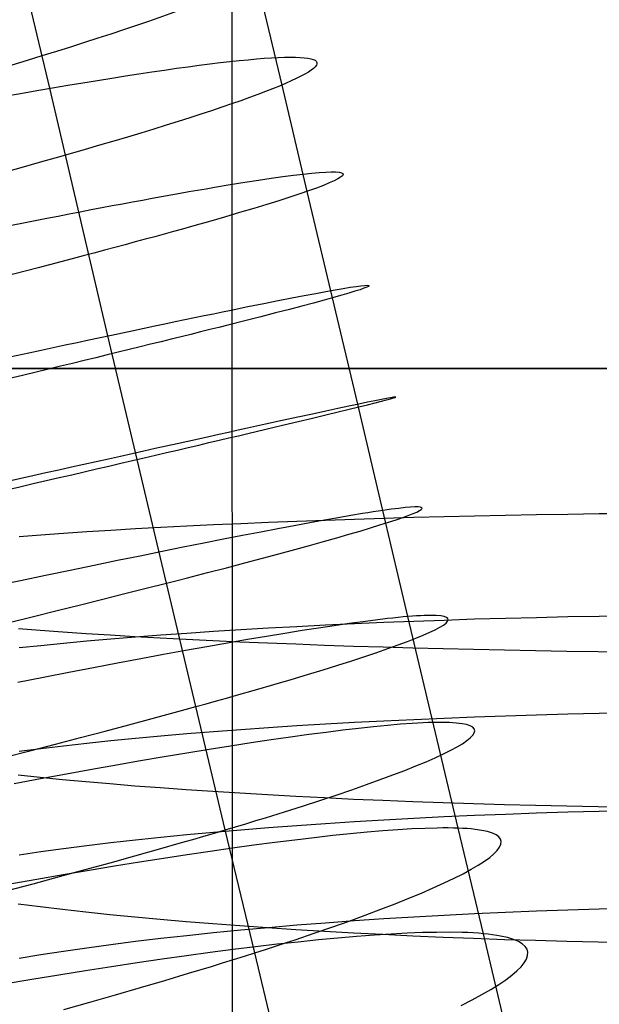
# Model space of a CAD drawing. Extents: x -383 to 1849, y -1185 to -529.
# Tile 546 of 656: x 443 to 452, y -1026 to -1011. Entities that reach past the tile are written whole.
import ezdxf

# ---------------------------------------------------------------- set-up
doc = ezdxf.new("R2010")
doc.units = 0
doc.layers.add('PREDEFINITO', color=7, linetype='CONTINUOUS')

msp = doc.modelspace()

# ---------------------------------------------------------------- linework, layer by layer
at = {"layer": 'PREDEFINITO'}
for p, q in [((445.994, -1057.153, 419.688), (445.981, -1000.962, 419.688)), ((443.203, -1012.238, 476.418), (442.755, -1010.351, 476.469)), ((446.745, -1012.195, 490.981), (446.361, -1010.573, 491.014)), ((447.127, -1013.818, 490.99), (446.745, -1012.195, 490.981)), ((444.089, -1016.016, 476.413), (443.203, -1012.238, 476.418)), ((447.9, -1017.062, 491.063), (447.127, -1013.818, 490.99)), ((444.536, -1017.903, 476.469), (444.089, -1016.016, 476.413)), ((468.356, -1016.516, 663.883), (436.356, -1016.516, 663.883)), ((442.724, -1016.516, 673.546), (443.056, -1016.516, 673.905)), ((443.066, -1016.516, 653.461), (442.734, -1016.516, 653.82)), ((443.056, -1016.516, 673.905), (443.4, -1016.516, 674.253)), ((443.411, -1016.516, 653.113), (443.066, -1016.516, 653.461)), ((443.4, -1016.516, 674.253), (443.756, -1016.516, 674.59)), ((443.767, -1016.516, 652.776), (443.411, -1016.516, 653.113)), ((443.756, -1016.516, 674.59), (444.122, -1016.516, 674.917)), ((444.134, -1016.516, 652.45), (443.767, -1016.516, 652.776)), ((444.122, -1016.516, 674.917), (444.499, -1016.516, 675.231)), ((444.511, -1016.516, 652.136), (444.134, -1016.516, 652.45)), ((444.499, -1016.516, 675.231), (444.886, -1016.516, 675.534)), ((444.898, -1016.516, 651.833), (444.511, -1016.516, 652.136)), ((444.886, -1016.516, 675.534), (445.283, -1016.516, 675.825)), ((445.295, -1016.516, 651.543), (444.898, -1016.516, 651.833)), ((445.283, -1016.516, 675.825), (445.688, -1016.516, 676.103)), ((445.701, -1016.516, 651.265), (445.295, -1016.516, 651.543)), ((445.688, -1016.516, 676.103), (446.102, -1016.516, 676.369)), ((446.115, -1016.516, 651), (445.701, -1016.516, 651.265)), ((446.102, -1016.516, 676.369), (446.525, -1016.516, 676.622)), ((446.538, -1016.516, 650.747), (446.115, -1016.516, 651)), ((446.525, -1016.516, 676.622), (446.954, -1016.516, 676.861)), ((446.968, -1016.516, 650.508), (446.538, -1016.516, 650.747)), ((446.954, -1016.516, 676.861), (447.391, -1016.516, 677.088)), ((447.405, -1016.516, 650.282), (446.968, -1016.516, 650.508)), ((447.391, -1016.516, 677.088), (447.835, -1016.516, 677.3)), ((447.849, -1016.516, 650.07), (447.405, -1016.516, 650.282)), ((447.835, -1016.516, 677.3), (448.285, -1016.516, 677.499)), ((448.299, -1016.516, 649.872), (447.849, -1016.516, 650.07)), ((448.285, -1016.516, 677.499), (448.741, -1016.516, 677.683)), ((448.755, -1016.516, 649.689), (448.299, -1016.516, 649.872)), ((448.741, -1016.516, 677.683), (449.201, -1016.516, 677.852)), ((449.216, -1016.516, 649.519), (448.755, -1016.516, 649.689)), ((449.201, -1016.516, 677.852), (449.667, -1016.516, 678.007)), ((449.681, -1016.516, 649.365), (449.216, -1016.516, 649.519)), ((449.667, -1016.516, 678.007), (450.137, -1016.516, 678.147)), ((450.151, -1016.516, 649.226), (449.681, -1016.516, 649.365)), ((450.137, -1016.516, 678.147), (450.61, -1016.516, 678.271)), ((450.625, -1016.516, 649.102), (450.151, -1016.516, 649.226)), ((450.61, -1016.516, 678.271), (451.087, -1016.516, 678.38)), ((451.102, -1016.516, 648.994), (450.625, -1016.516, 649.102)), ((451.087, -1016.516, 678.38), (451.567, -1016.516, 678.473)), ((451.582, -1016.516, 648.901), (451.102, -1016.516, 648.994)), ((451.567, -1016.516, 678.473), (452.05, -1016.516, 678.549)), ((448.281, -1018.682, 491.165), (447.9, -1017.062, 491.063)), ((444.984, -1019.79, 476.563), (444.536, -1017.903, 476.469)), ((448.348, -1018.672, 490.931), (448.281, -1018.682, 491.165)), ((448.411, -1018.664, 490.696), (448.348, -1018.672, 490.931)), ((448.47, -1018.656, 490.459), (448.411, -1018.664, 490.696)), ((448.525, -1018.649, 490.222), (448.47, -1018.656, 490.459)), ((448.623, -1018.638, 489.744), (448.525, -1018.649, 490.222)), ((448.705, -1018.631, 489.263), (448.623, -1018.638, 489.744)), ((448.771, -1018.628, 488.779), (448.705, -1018.631, 489.263)), ((448.822, -1018.628, 488.293), (448.771, -1018.628, 488.779)), ((448.856, -1018.632, 487.805), (448.822, -1018.628, 488.293)), ((448.84, -1018.684, 485.844), (448.867, -1018.666, 486.334)), ((448.875, -1018.64, 487.315), (448.856, -1018.632, 487.805)), ((448.867, -1018.666, 486.334), (448.879, -1018.651, 486.825)), ((448.879, -1018.651, 486.825), (448.875, -1018.64, 487.315)), ((447.6, -1018.793, 492.986), (447.392, -1018.83, 493.426)), ((447.849, -1018.817, 650.094), (447.405, -1018.832, 650.305)), ((447.793, -1018.76, 492.54), (447.6, -1018.793, 492.986)), ((447.972, -1018.73, 492.087), (447.793, -1018.76, 492.54)), ((448.299, -1018.803, 649.896), (447.849, -1018.817, 650.094)), ((448.055, -1018.717, 491.859), (447.972, -1018.73, 492.087)), ((448.134, -1018.704, 491.629), (448.055, -1018.717, 491.859)), ((448.21, -1018.693, 491.397), (448.134, -1018.704, 491.629)), ((448.281, -1018.682, 491.165), (448.21, -1018.693, 491.397)), ((448.664, -1020.3, 491.287), (448.281, -1018.682, 491.165)), ((448.755, -1018.79, 649.713), (448.299, -1018.803, 649.896)), ((448.367, -1018.862, 482.937), (448.483, -1018.824, 483.415)), ((448.483, -1018.824, 483.415), (448.584, -1018.79, 483.896)), ((448.584, -1018.79, 483.896), (448.67, -1018.758, 484.379)), ((448.67, -1018.758, 484.379), (448.742, -1018.73, 484.866)), ((448.742, -1018.73, 484.866), (448.798, -1018.705, 485.354)), ((449.216, -1018.778, 649.544), (448.755, -1018.79, 649.713)), ((448.798, -1018.705, 485.354), (448.84, -1018.684, 485.844)), ((449.681, -1018.767, 649.39), (449.216, -1018.778, 649.544)), ((450.151, -1018.757, 649.252), (449.681, -1018.767, 649.39)), ((450.625, -1018.748, 649.128), (450.151, -1018.757, 649.252)), ((451.102, -1018.741, 649.02), (450.625, -1018.748, 649.128)), ((451.582, -1018.734, 648.928), (451.102, -1018.741, 649.02)), ((452.064, -1018.729, 648.852), (451.582, -1018.734, 648.928)), ((444.511, -1018.964, 652.154), (444.133, -1018.986, 652.467)), ((444.898, -1018.942, 651.852), (444.511, -1018.964, 652.154)), ((445.295, -1018.921, 651.563), (444.898, -1018.942, 651.852)), ((445.701, -1018.902, 651.285), (445.295, -1018.921, 651.563)), ((446.115, -1018.883, 651.021), (445.701, -1018.902, 651.285)), ((446.538, -1018.865, 650.769), (446.115, -1018.883, 651.021)), ((446.682, -1018.961, 494.703), (446.419, -1019.011, 495.112)), ((446.968, -1018.848, 650.53), (446.538, -1018.865, 650.769)), ((446.932, -1018.914, 494.285), (446.682, -1018.961, 494.703)), ((447.169, -1018.87, 493.859), (446.932, -1018.914, 494.285)), ((447.405, -1018.832, 650.305), (446.968, -1018.848, 650.53)), ((447.392, -1018.83, 493.426), (447.169, -1018.87, 493.859)), ((447.936, -1018.995, 481.532), (448.094, -1018.948, 481.995)), ((448.094, -1018.948, 481.995), (448.238, -1018.903, 482.464)), ((448.238, -1018.903, 482.464), (448.367, -1018.862, 482.937)), ((443.066, -1019.057, 653.476), (442.734, -1019.083, 653.833)), ((443.411, -1019.033, 653.128), (443.066, -1019.057, 653.476)), ((443.767, -1019.009, 652.792), (443.411, -1019.033, 653.128)), ((444.133, -1018.986, 652.467), (443.767, -1019.009, 652.792)), ((445.853, -1019.121, 495.906), (445.552, -1019.18, 496.29)), ((446.142, -1019.064, 495.514), (445.853, -1019.121, 495.906)), ((446.419, -1019.011, 495.112), (446.142, -1019.064, 495.514)), ((447.378, -1019.155, 480.177), (447.578, -1019.099, 480.622)), ((447.578, -1019.099, 480.622), (447.764, -1019.045, 481.074)), ((447.764, -1019.045, 481.074), (447.936, -1018.995, 481.532)), ((445.239, -1019.243, 496.663), (444.915, -1019.308, 497.027)), ((445.552, -1019.18, 496.29), (445.239, -1019.243, 496.663)), ((446.698, -1019.342, 478.887), (446.938, -1019.277, 479.309)), ((446.938, -1019.277, 479.309), (447.165, -1019.214, 479.739)), ((447.165, -1019.214, 479.739), (447.378, -1019.155, 480.177)), ((444.581, -1019.376, 497.381), (444.235, -1019.446, 497.723)), ((444.915, -1019.308, 497.027), (444.581, -1019.376, 497.381)), ((446.178, -1019.48, 478.071), (446.445, -1019.41, 478.474)), ((446.445, -1019.41, 478.474), (446.698, -1019.342, 478.887)), ((443.88, -1019.519, 498.055), (443.514, -1019.595, 498.375)), ((444.235, -1019.446, 497.723), (443.88, -1019.519, 498.055)), ((445.607, -1019.63, 477.295), (445.899, -1019.554, 477.678)), ((445.899, -1019.554, 477.678), (446.178, -1019.48, 478.071)), ((443.14, -1019.673, 498.684), (442.756, -1019.753, 498.98)), ((443.514, -1019.595, 498.375), (443.14, -1019.673, 498.684)), ((445.144, -1019.749, 476.741), (445.301, -1019.708, 476.923)), ((445.301, -1019.708, 476.923), (445.456, -1019.669, 477.107)), ((445.456, -1019.669, 477.107), (445.607, -1019.63, 477.295)), ((442.756, -1019.753, 498.98), (442.364, -1019.836, 499.264)), ((444.348, -1019.95, 475.913), (444.671, -1019.869, 476.232)), ((444.671, -1019.869, 476.232), (444.984, -1019.79, 476.563)), ((444.984, -1019.79, 476.563), (445.144, -1019.749, 476.741)), ((445.431, -1021.673, 476.691), (444.984, -1019.79, 476.563)), ((444.014, -1020.034, 475.605), (444.348, -1019.95, 475.913)), ((443.317, -1020.207, 475.023), (443.67, -1020.12, 475.308)), ((443.67, -1020.12, 475.308), (444.014, -1020.034, 475.605)), ((442.584, -1020.388, 474.487), (442.955, -1020.297, 474.749)), ((442.955, -1020.297, 474.749), (443.317, -1020.207, 475.023)), ((448.435, -1020.322, 491.981), (448.351, -1020.331, 492.209)), ((448.516, -1020.314, 491.751), (448.435, -1020.322, 491.981)), ((448.592, -1020.306, 491.52), (448.516, -1020.314, 491.751)), ((448.664, -1020.3, 491.287), (448.592, -1020.306, 491.52)), ((448.732, -1020.295, 491.053), (448.664, -1020.3, 491.287)), ((449.431, -1023.528, 491.621), (448.664, -1020.3, 491.287)), ((448.797, -1020.29, 490.818), (448.732, -1020.295, 491.053)), ((448.857, -1020.287, 490.582), (448.797, -1020.29, 490.818)), ((448.913, -1020.284, 490.345), (448.857, -1020.287, 490.582)), ((449.012, -1020.282, 489.868), (448.913, -1020.284, 490.345)), ((449.096, -1020.284, 489.387), (449.012, -1020.282, 489.868)), ((449.164, -1020.29, 488.903), (449.096, -1020.284, 489.387)), ((449.217, -1020.299, 488.417), (449.164, -1020.29, 488.903)), ((449.253, -1020.312, 487.929), (449.217, -1020.299, 488.417)), ((449.274, -1020.328, 487.44), (449.253, -1020.312, 487.929)), ((449.28, -1020.348, 486.95), (449.274, -1020.328, 487.44)), ((450.151, -1020.329, 649.187), (449.681, -1020.342, 649.326)), ((450.625, -1020.317, 649.064), (450.151, -1020.329, 649.187)), ((451.102, -1020.306, 648.956), (450.625, -1020.317, 649.064)), ((451.582, -1020.297, 648.864), (451.102, -1020.306, 648.956)), ((452.064, -1020.29, 648.789), (451.582, -1020.297, 648.864)), ((446.538, -1020.478, 650.701), (446.115, -1020.503, 650.952)), ((446.968, -1020.455, 650.463), (446.538, -1020.478, 650.701)), ((447.405, -1020.432, 650.238), (446.968, -1020.455, 650.463)), ((447.303, -1020.475, 494.405), (447.051, -1020.514, 494.822)), ((447.541, -1020.439, 493.98), (447.303, -1020.475, 494.405)), ((447.849, -1020.412, 650.027), (447.405, -1020.432, 650.238)), ((447.766, -1020.407, 493.547), (447.541, -1020.439, 493.98)), ((447.976, -1020.378, 493.107), (447.766, -1020.407, 493.547)), ((448.299, -1020.392, 649.83), (447.849, -1020.412, 650.027)), ((448.171, -1020.353, 492.661), (447.976, -1020.378, 493.107)), ((448.351, -1020.331, 492.209), (448.171, -1020.353, 492.661)), ((448.755, -1020.374, 649.647), (448.299, -1020.392, 649.83)), ((449.216, -1020.358, 649.479), (448.755, -1020.374, 649.647)), ((449.081, -1020.5, 484.506), (449.151, -1020.463, 484.992)), ((449.151, -1020.463, 484.992), (449.206, -1020.429, 485.48)), ((449.206, -1020.429, 485.48), (449.245, -1020.399, 485.969)), ((449.681, -1020.342, 649.326), (449.216, -1020.358, 649.479)), ((449.245, -1020.399, 485.969), (449.27, -1020.372, 486.459)), ((449.27, -1020.372, 486.459), (449.28, -1020.348, 486.95)), ((442.724, -1020.483, 673.512), (443.057, -1020.508, 673.87)), ((443.057, -1020.508, 673.87), (443.401, -1020.533, 674.217)), ((443.401, -1020.533, 674.217), (443.756, -1020.557, 674.554)), ((443.756, -1020.557, 674.554), (444.123, -1020.58, 674.879)), ((444.123, -1020.58, 674.879), (444.5, -1020.602, 675.193)), ((444.511, -1020.614, 652.083), (444.134, -1020.645, 652.396)), ((444.5, -1020.602, 675.193), (444.886, -1020.624, 675.495)), ((444.898, -1020.585, 651.782), (444.511, -1020.614, 652.083)), ((444.886, -1020.624, 675.495), (445.283, -1020.644, 675.785)), ((445.295, -1020.556, 651.493), (444.898, -1020.585, 651.782)), ((445.701, -1020.529, 651.216), (445.295, -1020.556, 651.493)), ((446.115, -1020.503, 650.952), (445.701, -1020.529, 651.216)), ((446.507, -1020.603, 495.633), (446.217, -1020.652, 496.025)), ((446.786, -1020.557, 495.232), (446.507, -1020.603, 495.633)), ((447.051, -1020.514, 494.822), (446.786, -1020.557, 495.232)), ((448.785, -1020.631, 483.064), (448.898, -1020.584, 483.542)), ((448.898, -1020.584, 483.542), (448.997, -1020.54, 484.022)), ((448.997, -1020.54, 484.022), (449.081, -1020.5, 484.506)), ((443.066, -1020.744, 653.402), (442.734, -1020.779, 653.759)), ((443.411, -1020.71, 653.055), (443.066, -1020.744, 653.402)), ((443.767, -1020.677, 652.72), (443.411, -1020.71, 653.055)), ((444.134, -1020.645, 652.396), (443.767, -1020.677, 652.72)), ((445.6, -1020.76, 496.781), (445.275, -1020.819, 497.145)), ((445.283, -1020.644, 675.785), (445.688, -1020.664, 676.063)), ((445.914, -1020.705, 496.408), (445.6, -1020.76, 496.781)), ((445.688, -1020.664, 676.063), (446.102, -1020.683, 676.328)), ((446.217, -1020.652, 496.025), (445.914, -1020.705, 496.408)), ((446.102, -1020.683, 676.328), (446.525, -1020.701, 676.58)), ((446.525, -1020.701, 676.58), (446.954, -1020.718, 676.819)), ((446.954, -1020.718, 676.819), (447.391, -1020.734, 677.044)), ((447.391, -1020.734, 677.044), (447.835, -1020.749, 677.256)), ((447.835, -1020.749, 677.256), (448.285, -1020.763, 677.454)), ((448.285, -1020.763, 677.454), (448.74, -1020.776, 677.638)), ((448.359, -1020.789, 481.659), (448.515, -1020.733, 482.123)), ((448.515, -1020.733, 482.123), (448.657, -1020.68, 482.591)), ((448.657, -1020.68, 482.591), (448.785, -1020.631, 483.064)), ((448.74, -1020.776, 677.638), (449.201, -1020.788, 677.807)), ((444.938, -1020.88, 497.498), (444.591, -1020.944, 497.841)), ((445.275, -1020.819, 497.145), (444.938, -1020.88, 497.498)), ((447.808, -1020.974, 480.305), (448.005, -1020.909, 480.75)), ((448.005, -1020.909, 480.75), (448.189, -1020.848, 481.201)), ((448.189, -1020.848, 481.201), (448.359, -1020.789, 481.659)), ((449.201, -1020.788, 677.807), (449.666, -1020.799, 677.961)), ((449.666, -1020.799, 677.961), (450.136, -1020.809, 678.1)), ((450.136, -1020.809, 678.1), (450.61, -1020.818, 678.224)), ((450.61, -1020.818, 678.224), (451.087, -1020.826, 678.332)), ((451.087, -1020.826, 678.332), (451.567, -1020.832, 678.424)), ((451.567, -1020.832, 678.424), (452.049, -1020.838, 678.501)), ((444.234, -1021.011, 498.172), (443.868, -1021.081, 498.492)), ((444.591, -1020.944, 497.841), (444.234, -1021.011, 498.172)), ((447.372, -1021.111, 479.437), (447.597, -1021.041, 479.867)), ((447.597, -1021.041, 479.867), (447.808, -1020.974, 480.305)), ((443.107, -1021.228, 499.096), (442.714, -1021.306, 499.379)), ((443.492, -1021.153, 498.8), (443.107, -1021.228, 499.096)), ((443.868, -1021.081, 498.492), (443.492, -1021.153, 498.8)), ((446.882, -1021.259, 478.603), (447.134, -1021.184, 479.016)), ((447.134, -1021.184, 479.016), (447.372, -1021.111, 479.437)), ((446.34, -1021.417, 477.806), (446.618, -1021.337, 478.2)), ((446.618, -1021.337, 478.2), (446.882, -1021.259, 478.603)), ((445.9, -1021.543, 477.236), (446.05, -1021.5, 477.424)), ((446.05, -1021.5, 477.424), (446.34, -1021.417, 477.806)), ((445.268, -1021.718, 476.516), (445.431, -1021.673, 476.691)), ((445.431, -1021.673, 476.691), (445.59, -1021.629, 476.87)), ((445.877, -1023.554, 476.858), (445.431, -1021.673, 476.691)), ((445.59, -1021.629, 476.87), (445.747, -1021.586, 477.052)), ((445.747, -1021.586, 477.052), (445.9, -1021.543, 477.236)), ((444.762, -1021.856, 476.007), (444.934, -1021.809, 476.174)), ((444.934, -1021.809, 476.174), (445.102, -1021.764, 476.343)), ((445.102, -1021.764, 476.343), (445.268, -1021.718, 476.516)), ((450.151, -1021.818, 649.09), (449.681, -1021.835, 649.229)), ((450.625, -1021.804, 648.968), (450.151, -1021.818, 649.09)), ((451.102, -1021.791, 648.86), (450.625, -1021.804, 648.968)), ((451.582, -1021.78, 648.769), (451.102, -1021.791, 648.86)), ((452.064, -1021.771, 648.693), (451.582, -1021.78, 648.769)), ((444.047, -1022.047, 475.372), (444.41, -1021.95, 475.683)), ((444.41, -1021.95, 475.683), (444.762, -1021.856, 476.007)), ((446.968, -1021.969, 650.364), (446.538, -1021.998, 650.601)), ((447.405, -1021.943, 650.14), (446.968, -1021.969, 650.364)), ((447.849, -1021.918, 649.929), (447.405, -1021.943, 650.14)), ((448.299, -1021.895, 649.732), (447.849, -1021.918, 649.929)), ((448.139, -1021.981, 493.696), (447.913, -1022.006, 494.129)), ((448.351, -1021.96, 493.257), (448.139, -1021.981, 493.696)), ((448.755, -1021.873, 649.55), (448.299, -1021.895, 649.732)), ((448.549, -1021.943, 492.812), (448.351, -1021.96, 493.257)), ((448.731, -1021.93, 492.36), (448.549, -1021.943, 492.812)), ((448.816, -1021.925, 492.132), (448.731, -1021.93, 492.36)), ((449.216, -1021.853, 649.382), (448.755, -1021.873, 649.55)), ((448.897, -1021.921, 491.902), (448.816, -1021.925, 492.132)), ((448.975, -1021.918, 491.671), (448.897, -1021.921, 491.902)), ((449.048, -1021.916, 491.439), (448.975, -1021.918, 491.671)), ((449.117, -1021.914, 491.205), (449.048, -1021.916, 491.439)), ((449.182, -1021.914, 490.971), (449.117, -1021.914, 491.205)), ((449.243, -1021.915, 490.735), (449.182, -1021.914, 490.971)), ((449.681, -1021.835, 649.229), (449.216, -1021.853, 649.382)), ((449.3, -1021.917, 490.498), (449.243, -1021.915, 490.735)), ((449.402, -1021.924, 490.021), (449.3, -1021.917, 490.498)), ((449.489, -1021.934, 489.541), (449.402, -1021.924, 490.021)), ((449.559, -1021.948, 489.058), (449.489, -1021.934, 489.541)), ((449.613, -1021.967, 488.572), (449.559, -1021.948, 489.058)), ((449.652, -1021.988, 488.084), (449.613, -1021.967, 488.572)), ((443.673, -1022.145, 475.074), (444.047, -1022.047, 475.372)), ((444.898, -1022.125, 651.68), (444.511, -1022.161, 651.98)), ((445.295, -1022.091, 651.392), (444.898, -1022.125, 651.68)), ((445.701, -1022.059, 651.116), (445.295, -1022.091, 651.392)), ((446.115, -1022.027, 650.852), (445.701, -1022.059, 651.116)), ((446.538, -1021.998, 650.601), (446.115, -1022.027, 650.852)), ((447.152, -1022.101, 495.38), (446.872, -1022.14, 495.78)), ((447.419, -1022.066, 494.971), (447.152, -1022.101, 495.38)), ((447.673, -1022.034, 494.553), (447.419, -1022.066, 494.971)), ((447.913, -1022.006, 494.129), (447.673, -1022.034, 494.553)), ((449.615, -1022.15, 485.638), (449.653, -1022.111, 486.126)), ((449.675, -1022.014, 487.596), (449.652, -1021.988, 488.084)), ((449.653, -1022.111, 486.126), (449.676, -1022.075, 486.616)), ((449.683, -1022.043, 487.106), (449.675, -1022.014, 487.596)), ((449.676, -1022.075, 486.616), (449.683, -1022.043, 487.106)), ((442.897, -1022.346, 474.516), (443.29, -1022.245, 474.788)), ((443.411, -1022.276, 652.95), (443.066, -1022.317, 653.296)), ((443.29, -1022.245, 474.788), (443.673, -1022.145, 475.074)), ((443.767, -1022.236, 652.616), (443.411, -1022.276, 652.95)), ((444.134, -1022.198, 652.292), (443.767, -1022.236, 652.616)), ((444.511, -1022.161, 651.98), (444.134, -1022.198, 652.292)), ((445.96, -1022.276, 496.927), (445.633, -1022.328, 497.29)), ((446.275, -1022.227, 496.554), (445.96, -1022.276, 496.927)), ((446.58, -1022.182, 496.172), (446.275, -1022.227, 496.554)), ((446.872, -1022.14, 495.78), (446.58, -1022.182, 496.172)), ((449.413, -1022.288, 484.181), (449.495, -1022.239, 484.664)), ((449.495, -1022.239, 484.664), (449.563, -1022.193, 485.15)), ((449.563, -1022.193, 485.15), (449.615, -1022.15, 485.638)), ((442.495, -1022.449, 474.257), (442.897, -1022.346, 474.516)), ((443.066, -1022.317, 653.296), (442.734, -1022.359, 653.652)), ((445.295, -1022.383, 497.643), (444.946, -1022.441, 497.985)), ((445.633, -1022.328, 497.29), (445.295, -1022.383, 497.643)), ((449.08, -1022.454, 482.752), (449.205, -1022.395, 483.224)), ((449.205, -1022.395, 483.224), (449.317, -1022.34, 483.701)), ((449.317, -1022.34, 483.701), (449.413, -1022.288, 484.181)), ((444.22, -1022.566, 498.636), (443.843, -1022.633, 498.944)), ((444.588, -1022.502, 498.316), (444.22, -1022.566, 498.636)), ((444.946, -1022.441, 497.985), (444.588, -1022.502, 498.316)), ((448.618, -1022.646, 481.363), (448.786, -1022.579, 481.821)), ((448.786, -1022.579, 481.821), (448.94, -1022.515, 482.284)), ((448.94, -1022.515, 482.284), (449.08, -1022.454, 482.752)), ((442.723, -1022.714, 673.389), (443.055, -1022.75, 673.747)), ((443.457, -1022.702, 499.239), (443.062, -1022.775, 499.522)), ((443.843, -1022.633, 498.944), (443.457, -1022.702, 499.239)), ((448.24, -1022.788, 480.468), (448.436, -1022.716, 480.912)), ((448.436, -1022.716, 480.912), (448.618, -1022.646, 481.363)), ((443.062, -1022.775, 499.522), (442.66, -1022.85, 499.792)), ((443.055, -1022.75, 673.747), (443.399, -1022.784, 674.094)), ((443.399, -1022.784, 674.094), (443.755, -1022.817, 674.429)), ((443.755, -1022.817, 674.429), (444.121, -1022.849, 674.754)), ((444.121, -1022.849, 674.754), (444.498, -1022.88, 675.067)), ((444.498, -1022.88, 675.067), (444.885, -1022.91, 675.369)), ((447.808, -1022.942, 479.601), (448.031, -1022.864, 480.03)), ((448.031, -1022.864, 480.03), (448.24, -1022.788, 480.468)), ((444.885, -1022.91, 675.369), (445.282, -1022.938, 675.658)), ((445.282, -1022.938, 675.658), (445.687, -1022.965, 675.935)), ((445.687, -1022.965, 675.935), (446.101, -1022.991, 676.2)), ((446.101, -1022.991, 676.2), (446.523, -1023.016, 676.452)), ((446.523, -1023.016, 676.452), (446.953, -1023.04, 676.69)), ((447.322, -1023.105, 478.768), (447.572, -1023.022, 479.18)), ((447.572, -1023.022, 479.18), (447.808, -1022.942, 479.601)), ((446.953, -1023.04, 676.69), (447.39, -1023.062, 676.915)), ((447.059, -1023.19, 478.365), (447.322, -1023.105, 478.768)), ((447.39, -1023.062, 676.915), (447.834, -1023.083, 677.127)), ((447.834, -1023.083, 677.127), (448.284, -1023.102, 677.324)), ((448.284, -1023.102, 677.324), (448.739, -1023.121, 677.508)), ((448.739, -1023.121, 677.508), (449.2, -1023.137, 677.676)), ((449.2, -1023.137, 677.676), (449.666, -1023.152, 677.83)), ((449.666, -1023.152, 677.83), (450.136, -1023.166, 677.969)), ((450.136, -1023.166, 677.969), (450.609, -1023.178, 678.093)), ((450.609, -1023.178, 678.093), (451.087, -1023.189, 678.201)), ((446.494, -1023.368, 477.589), (446.783, -1023.278, 477.972)), ((446.783, -1023.278, 477.972), (447.059, -1023.19, 478.365)), ((450.151, -1023.317, 648.965), (449.681, -1023.336, 649.103)), ((450.625, -1023.3, 648.843), (450.151, -1023.317, 648.965)), ((451.102, -1023.286, 648.735), (450.625, -1023.3, 648.843)), ((451.087, -1023.189, 678.201), (451.567, -1023.198, 678.293)), ((451.582, -1023.273, 648.644), (451.102, -1023.286, 648.735)), ((451.567, -1023.198, 678.293), (452.049, -1023.206, 678.369)), ((452.064, -1023.263, 648.569), (451.582, -1023.273, 648.644)), ((446.036, -1023.507, 477.037), (446.192, -1023.46, 477.218)), ((446.192, -1023.46, 477.218), (446.344, -1023.413, 477.402)), ((446.344, -1023.413, 477.402), (446.494, -1023.368, 477.589)), ((447.405, -1023.46, 650.012), (446.968, -1023.49, 650.236)), ((447.849, -1023.431, 649.802), (447.405, -1023.46, 650.012)), ((448.299, -1023.404, 649.606), (447.849, -1023.431, 649.802)), ((448.755, -1023.38, 649.424), (448.299, -1023.404, 649.606)), ((449.216, -1023.357, 649.256), (448.755, -1023.38, 649.424)), ((449.681, -1023.336, 649.103), (449.216, -1023.357, 649.256)), ((445.295, -1023.63, 651.261), (444.898, -1023.669, 651.549)), ((445.701, -1023.593, 650.986), (445.295, -1023.63, 651.261)), ((445.55, -1023.651, 476.51), (445.715, -1023.602, 476.683)), ((446.115, -1023.557, 650.723), (445.701, -1023.593, 650.986)), ((445.715, -1023.602, 476.683), (445.877, -1023.554, 476.858)), ((445.877, -1023.554, 476.858), (446.036, -1023.507, 477.037)), ((446.332, -1025.428, 477.069), (445.877, -1023.554, 476.858)), ((446.538, -1023.523, 650.473), (446.115, -1023.557, 650.723)), ((446.968, -1023.49, 650.236), (446.538, -1023.523, 650.473)), ((447.785, -1023.614, 495.147), (447.517, -1023.642, 495.555)), ((448.041, -1023.59, 494.73), (447.785, -1023.614, 495.147)), ((448.284, -1023.57, 494.306), (448.041, -1023.59, 494.73)), ((448.512, -1023.553, 493.875), (448.284, -1023.57, 494.306)), ((448.726, -1023.54, 493.436), (448.512, -1023.553, 493.875)), ((448.925, -1023.531, 492.991), (448.726, -1023.54, 493.436)), ((449.109, -1023.526, 492.54), (448.925, -1023.531, 492.991)), ((449.196, -1023.525, 492.313), (449.109, -1023.526, 492.54)), ((449.278, -1023.525, 492.083), (449.196, -1023.525, 492.313)), ((449.357, -1023.526, 491.853), (449.278, -1023.525, 492.083)), ((449.431, -1023.528, 491.621), (449.357, -1023.526, 491.853)), ((449.501, -1023.531, 491.388), (449.431, -1023.528, 491.621)), ((449.816, -1025.138, 491.824), (449.431, -1023.528, 491.621)), ((449.567, -1023.535, 491.154), (449.501, -1023.531, 491.388)), ((449.63, -1023.54, 490.918), (449.567, -1023.535, 491.154)), ((449.688, -1023.546, 490.682), (449.63, -1023.54, 490.918)), ((449.792, -1023.562, 490.206), (449.688, -1023.546, 490.682)), ((449.88, -1023.581, 489.727), (449.792, -1023.562, 490.206)), ((449.953, -1023.604, 489.245), (449.88, -1023.581, 489.727)), ((450.01, -1023.63, 488.76), (449.953, -1023.604, 489.245)), ((450.051, -1023.661, 488.274), (450.01, -1023.63, 488.76)), ((444.134, -1023.753, 652.16), (443.767, -1023.797, 652.483)), ((444.511, -1023.71, 651.849), (444.134, -1023.753, 652.16)), ((444.898, -1023.669, 651.549), (444.511, -1023.71, 651.849)), ((444.86, -1023.849, 475.851), (445.211, -1023.749, 476.175)), ((445.211, -1023.749, 476.175), (445.382, -1023.7, 476.341)), ((445.382, -1023.7, 476.341), (445.55, -1023.651, 476.51)), ((446.635, -1023.747, 496.728), (446.317, -1023.789, 497.101)), ((446.941, -1023.709, 496.346), (446.635, -1023.747, 496.728)), ((447.235, -1023.674, 495.955), (446.941, -1023.709, 496.346)), ((447.517, -1023.642, 495.555), (447.235, -1023.674, 495.955)), ((450.077, -1023.695, 487.786), (450.051, -1023.661, 488.274)), ((450.062, -1023.819, 486.32), (450.082, -1023.774, 486.808)), ((450.087, -1023.733, 487.297), (450.077, -1023.695, 487.786)), ((450.082, -1023.774, 486.808), (450.087, -1023.733, 487.297)), ((443.066, -1023.889, 653.162), (442.734, -1023.938, 653.517)), ((443.411, -1023.842, 652.817), (443.066, -1023.889, 653.162)), ((443.767, -1023.797, 652.483), (443.411, -1023.842, 652.817)), ((444.498, -1023.952, 475.541), (444.86, -1023.849, 475.851)), ((445.649, -1023.883, 497.816), (445.299, -1023.935, 498.157)), ((445.989, -1023.835, 497.464), (445.649, -1023.883, 497.816)), ((446.317, -1023.789, 497.101), (445.989, -1023.835, 497.464)), ((449.911, -1023.973, 484.861), (449.976, -1023.918, 485.346)), ((449.976, -1023.918, 485.346), (450.026, -1023.867, 485.832)), ((450.026, -1023.867, 485.832), (450.062, -1023.819, 486.32)), ((443.742, -1024.16, 474.957), (444.125, -1024.055, 475.243)), ((444.125, -1024.055, 475.243), (444.498, -1023.952, 475.541)), ((444.57, -1024.048, 498.807), (444.191, -1024.109, 499.115)), ((444.939, -1023.99, 498.488), (444.57, -1024.048, 498.807)), ((445.299, -1023.935, 498.157), (444.939, -1023.99, 498.488)), ((449.737, -1024.091, 483.9), (449.831, -1024.03, 484.379)), ((449.831, -1024.03, 484.379), (449.911, -1023.973, 484.861)), ((443.35, -1024.267, 474.685), (443.742, -1024.16, 474.957)), ((443.804, -1024.174, 499.41), (443.408, -1024.241, 499.693)), ((444.191, -1024.109, 499.115), (443.804, -1024.174, 499.41)), ((449.367, -1024.292, 482.486), (449.505, -1024.222, 482.953)), ((449.505, -1024.222, 482.953), (449.628, -1024.155, 483.424)), ((449.628, -1024.155, 483.424), (449.737, -1024.091, 483.9)), ((442.539, -1024.484, 474.181), (442.948, -1024.375, 474.426)), ((443.004, -1024.311, 499.962), (442.593, -1024.384, 500.219)), ((442.948, -1024.375, 474.426), (443.35, -1024.267, 474.685)), ((443.408, -1024.241, 499.693), (443.004, -1024.311, 499.962)), ((449.05, -1024.439, 481.567), (449.215, -1024.364, 482.023)), ((449.215, -1024.364, 482.023), (449.367, -1024.292, 482.486)), ((448.677, -1024.598, 480.673), (448.87, -1024.517, 481.117)), ((448.87, -1024.517, 481.117), (449.05, -1024.439, 481.567)), ((442.723, -1024.682, 673.242), (443.055, -1024.724, 673.599)), ((448.249, -1024.766, 479.808), (448.469, -1024.681, 480.237)), ((448.469, -1024.681, 480.237), (448.677, -1024.598, 480.673)), ((443.055, -1024.724, 673.599), (443.399, -1024.765, 673.945)), ((443.399, -1024.765, 673.945), (443.755, -1024.805, 674.28)), ((443.755, -1024.805, 674.28), (444.121, -1024.843, 674.604)), ((448.014, -1024.854, 479.388), (448.249, -1024.766, 479.808)), ((450.151, -1024.815, 648.814), (449.681, -1024.836, 648.952)), ((450.625, -1024.796, 648.692), (450.151, -1024.815, 648.814)), ((451.102, -1024.779, 648.585), (450.625, -1024.796, 648.692)), ((451.582, -1024.765, 648.494), (451.102, -1024.779, 648.585)), ((452.064, -1024.754, 648.419), (451.582, -1024.765, 648.494)), ((444.121, -1024.843, 674.604), (444.498, -1024.88, 674.916)), ((444.498, -1024.88, 674.916), (444.885, -1024.916, 675.217)), ((444.885, -1024.916, 675.217), (445.282, -1024.95, 675.506)), ((445.282, -1024.95, 675.506), (445.687, -1024.983, 675.782)), ((445.687, -1024.983, 675.782), (446.101, -1025.014, 676.046)), ((447.405, -1024.976, 649.858), (446.968, -1025.01, 650.081)), ((447.849, -1024.944, 649.649), (447.405, -1024.976, 649.858)), ((447.506, -1025.037, 478.574), (447.767, -1024.945, 478.976)), ((447.767, -1024.945, 478.976), (448.014, -1024.854, 479.388)), ((448.299, -1024.913, 649.453), (447.849, -1024.944, 649.649)), ((448.755, -1024.885, 649.272), (448.299, -1024.913, 649.453)), ((449.216, -1024.86, 649.104), (448.755, -1024.885, 649.272)), ((449.681, -1024.836, 648.952), (449.216, -1024.86, 649.104)), ((445.701, -1025.126, 650.83), (445.295, -1025.168, 651.104)), ((446.115, -1025.085, 650.567), (445.701, -1025.126, 650.83)), ((446.101, -1025.014, 676.046), (446.524, -1025.044, 676.297)), ((446.538, -1025.047, 650.318), (446.115, -1025.085, 650.567)), ((446.524, -1025.044, 676.297), (446.953, -1025.072, 676.535)), ((446.968, -1025.01, 650.081), (446.538, -1025.047, 650.318)), ((446.945, -1025.229, 477.8), (447.232, -1025.132, 478.182)), ((446.953, -1025.072, 676.535), (447.39, -1025.099, 676.76)), ((447.232, -1025.132, 478.182), (447.506, -1025.037, 478.574)), ((447.39, -1025.099, 676.76), (447.834, -1025.124, 676.971)), ((447.834, -1025.124, 676.971), (448.284, -1025.147, 677.168)), ((448.655, -1025.131, 494.506), (448.41, -1025.144, 494.929)), ((448.885, -1025.122, 494.075), (448.655, -1025.131, 494.506)), ((449.102, -1025.117, 493.637), (448.885, -1025.122, 494.075)), ((449.303, -1025.116, 493.192), (449.102, -1025.117, 493.637)), ((449.49, -1025.119, 492.742), (449.303, -1025.116, 493.192)), ((449.577, -1025.122, 492.514), (449.49, -1025.119, 492.742)), ((449.661, -1025.126, 492.286), (449.577, -1025.122, 492.514)), ((449.74, -1025.132, 492.055), (449.661, -1025.126, 492.286)), ((449.816, -1025.138, 491.824), (449.74, -1025.132, 492.055)), ((444.511, -1025.259, 651.69), (444.134, -1025.307, 652.001)), ((444.898, -1025.213, 651.391), (444.511, -1025.259, 651.69)), ((445.295, -1025.168, 651.104), (444.898, -1025.213, 651.391)), ((446.645, -1025.328, 477.429), (446.796, -1025.278, 477.613)), ((446.992, -1025.265, 496.926), (446.672, -1025.3, 497.298)), ((446.796, -1025.278, 477.613), (446.945, -1025.229, 477.8)), ((447.3, -1025.233, 496.544), (446.992, -1025.265, 496.926)), ((447.597, -1025.205, 496.153), (447.3, -1025.233, 496.544)), ((447.881, -1025.181, 495.753), (447.597, -1025.205, 496.153)), ((448.152, -1025.161, 495.345), (447.881, -1025.181, 495.753)), ((448.41, -1025.144, 494.929), (448.152, -1025.161, 495.345)), ((448.284, -1025.147, 677.168), (448.739, -1025.169, 677.351)), ((448.739, -1025.169, 677.351), (449.2, -1025.189, 677.519)), ((449.2, -1025.189, 677.519), (449.666, -1025.207, 677.673)), ((449.666, -1025.207, 677.673), (450.136, -1025.224, 677.812)), ((449.887, -1025.145, 491.591), (449.816, -1025.138, 491.824)), ((450.577, -1028.343, 492.344), (449.816, -1025.138, 491.824)), ((449.955, -1025.153, 491.357), (449.887, -1025.145, 491.591)), ((450.018, -1025.163, 491.123), (449.955, -1025.153, 491.357)), ((450.078, -1025.173, 490.886), (450.018, -1025.163, 491.123)), ((450.184, -1025.197, 490.412), (450.078, -1025.173, 490.886)), ((450.136, -1025.224, 677.812), (450.61, -1025.238, 677.935)), ((450.275, -1025.225, 489.933), (450.184, -1025.197, 490.412)), ((450.349, -1025.257, 489.452), (450.275, -1025.225, 489.933)), ((450.408, -1025.292, 488.968), (450.349, -1025.257, 489.452)), ((450.61, -1025.238, 677.935), (451.087, -1025.251, 678.043)), ((451.087, -1025.251, 678.043), (451.567, -1025.262, 678.135)), ((451.567, -1025.262, 678.135), (452.049, -1025.271, 678.211)), ((443.411, -1025.408, 652.656), (443.066, -1025.461, 653)), ((443.767, -1025.356, 652.323), (443.411, -1025.408, 652.656)), ((444.134, -1025.307, 652.001), (443.767, -1025.356, 652.323)), ((445.648, -1025.427, 498.355), (445.286, -1025.476, 498.685)), ((446, -1025.381, 498.013), (445.648, -1025.427, 498.355)), ((446.341, -1025.339, 497.661), (446, -1025.381, 498.013)), ((446.171, -1025.48, 476.894), (446.332, -1025.428, 477.069)), ((446.332, -1025.428, 477.069), (446.49, -1025.378, 477.247)), ((447.22, -1029.172, 477.582), (446.332, -1025.428, 477.069)), ((446.672, -1025.3, 497.298), (446.341, -1025.339, 497.661)), ((446.49, -1025.378, 477.247), (446.645, -1025.328, 477.429)), ((450.452, -1025.331, 488.483), (450.408, -1025.292, 488.968)), ((450.48, -1025.374, 487.996), (450.452, -1025.331, 488.483)), ((450.492, -1025.421, 487.509), (450.48, -1025.374, 487.996)), ((450.489, -1025.471, 487.021), (450.492, -1025.421, 487.509)), ((443.066, -1025.461, 653), (442.734, -1025.515, 653.354)), ((444.534, -1025.584, 499.312), (444.145, -1025.643, 499.607)), ((444.915, -1025.528, 499.004), (444.534, -1025.584, 499.312)), ((445.286, -1025.476, 498.685), (444.915, -1025.528, 499.004)), ((445.669, -1025.636, 476.386), (445.839, -1025.583, 476.552)), ((445.839, -1025.583, 476.552), (446.006, -1025.531, 476.721)), ((446.006, -1025.531, 476.721), (446.171, -1025.48, 476.894)), ((450.389, -1025.642, 485.562), (450.438, -1025.581, 486.047)), ((450.438, -1025.581, 486.047), (450.471, -1025.525, 486.534)), ((450.471, -1025.525, 486.534), (450.489, -1025.471, 487.021)), ((443.748, -1025.705, 499.89), (443.342, -1025.77, 500.159)), ((444.145, -1025.643, 499.607), (443.748, -1025.705, 499.89)), ((445.32, -1025.742, 476.063), (445.669, -1025.636, 476.386)), ((450.248, -1025.771, 484.598), (450.326, -1025.705, 485.079)), ((450.326, -1025.705, 485.079), (450.389, -1025.642, 485.562)), ((442.929, -1025.838, 500.416), (442.509, -1025.909, 500.659)), ((443.342, -1025.77, 500.159), (442.929, -1025.838, 500.416)), ((444.588, -1025.959, 475.454), (444.959, -1025.85, 475.752)), ((444.959, -1025.85, 475.752), (445.32, -1025.742, 476.063)), ((450.049, -1025.913, 483.646), (450.156, -1025.841, 484.12)), ((450.156, -1025.841, 484.12), (450.248, -1025.771, 484.598)), ((444.207, -1026.069, 475.169), (444.588, -1025.959, 475.454)), ((449.792, -1026.067, 482.709), (449.928, -1025.989, 483.175)), ((449.928, -1025.989, 483.175), (450.049, -1025.913, 483.646)), ((443.416, -1026.293, 474.638), (443.816, -1026.181, 474.897)), ((443.816, -1026.181, 474.897), (444.207, -1026.069, 475.169)), ((449.478, -1026.231, 481.793), (449.642, -1026.148, 482.249)), ((449.642, -1026.148, 482.249), (449.792, -1026.067, 482.709))]:
    msp.add_line(p, q, dxfattribs=at)
at = {"layer": 'PREDEFINITO', "extrusion": (0, 1, 0)}
msp.add_circle((-452.356, 663.883, -1016.516), 16, dxfattribs=at)
at = {"layer": 'PREDEFINITO', "extrusion": (0.221157, -0.969347, -0.107036)}
msp.add_arc((195.98, 599.827, 1022.425), 14.97, 282.5854, 82.4126, dxfattribs=at)
at = {"layer": 'PREDEFINITO', "extrusion": (0.221873, -0.972573, -0.069816)}
msp.add_arc((196.041, 561.264, 1047.61), 14.967, 276.0546, 87.293, dxfattribs=at)
at = {"layer": 'PREDEFINITO', "extrusion": (0.222153, -0.973671, -0.051114)}
msp.add_arc((196.022, 541.577, 1059.695), 14.969, 272.8094, 89.6781, dxfattribs=at)
at = {"layer": 'PREDEFINITO', "extrusion": (0.222368, -0.974423, -0.032445)}
msp.add_arc((195.988, 521.721, 1071.384), 14.967, 269.5286, 92.0223, dxfattribs=at)
at = {"layer": 'PREDEFINITO', "extrusion": (0.222459, -0.974845, -0.01372)}
msp.add_arc((196, 501.599, 1082.714), 14.97, 266.3432, 94.3968, dxfattribs=at)
at = {"layer": 'PREDEFINITO', "extrusion": (0.222424, -0.974937, 0.004965)}
msp.add_arc((196.076, 481.326, 1093.633), 14.972, 263.0494, 96.849, dxfattribs=at)

doc.saveas('drawing.dxf')
